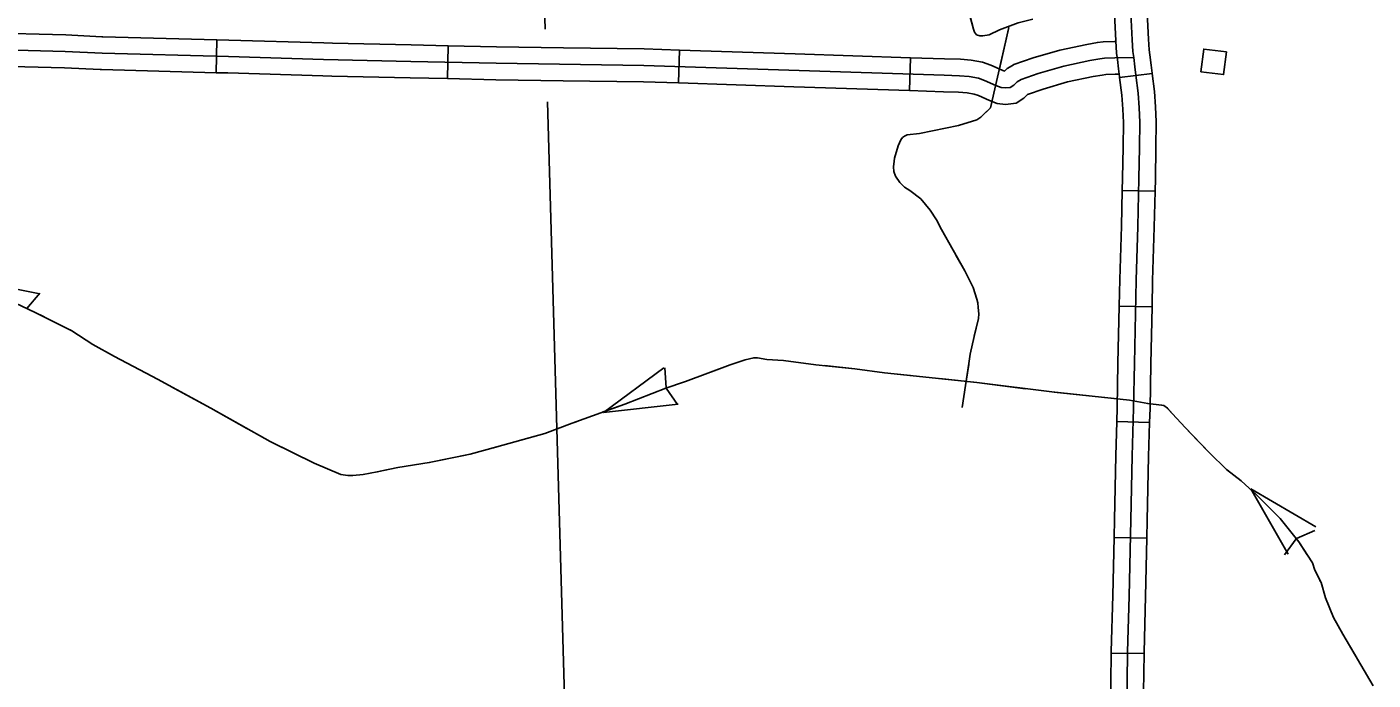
# Model space of a CAD drawing. Extents: x 1084508 to 1142749, y 1057638 to 1093403.
# Drawn here: x 1138976 to 1140906, y 1060532 to 1061467 of the extents above; entities that cross this region are included whole.
import ezdxf

# ---------------------------------------------------------------- set-up
doc = ezdxf.new("R2010")
doc.units = 0
for name, color, linetype in [('Level 32', 7, 'Continuous'), ('Level 43', 7, 'Continuous'), ('Level 45', 7, 'Continuous'), ('Level 5', 7, 'Continuous'), ('Level 56', 7, 'Continuous')]:
    doc.layers.add(name, color=color, linetype=linetype)

msp = doc.modelspace()

# ---------------------------------------------------------------- linework, layer by layer
at = {"layer": 'Level 32'}
for p, q in [((1140588.9, 1061401), (1140542.1, 1061395.2)), ((1140593.1, 1061232.1), (1140546, 1061233.2)), ((1140588.8, 1061066.5), (1140541.7, 1061067.5)), ((1140585.3, 1060900.6), (1140538.2, 1060902)), ((1140581.4, 1060735.1), (1140534.3, 1060736.1)), ((1140577.3, 1060569.6), (1140530.2, 1060570.3))]:
    msp.add_line(p, q, dxfattribs=at)
for points in [[(1140539.2, 1061420.7), (1140537.7, 1061429.8), (1140536.9, 1061447.7), (1140534.9, 1061486.3), (1140534.1, 1061552.7)], [(1140562.6, 1061423.6), (1140561.2, 1061432.2), (1140560.4, 1061448.8), (1140558.4, 1061487), (1140557.6, 1061553)], [(1140585.8, 1061427.3), (1140584.6, 1061434.6), (1140583.9, 1061450), (1140582, 1061487.8), (1140581.5, 1061529.6)], [(1140588.9, 1061401), (1140588.8, 1061401.2), (1140587.6, 1061412.8), (1140585.8, 1061427.3)], [(1140542.1, 1061395.2), (1140542.1, 1061395.8), (1140540.8, 1061407.5), (1140539.2, 1061420.7)], [(1140552.5, 1060487.6), (1140553.8, 1060572.3), (1140556, 1060652.1), (1140558.4, 1060761.4), (1140560.3, 1060852.4), (1140562.4, 1060921.3), (1140563.4, 1060985.2), (1140566.1, 1061104.9), (1140568.4, 1061181.5), (1140569.9, 1061250.3), (1140570.8, 1061294.9), (1140571.3, 1061330.9), (1140570.4, 1061351.4), (1140568.7, 1061372.4), (1140565.5, 1061398.5), (1140564.2, 1061410.1), (1140562.6, 1061423.6)], [(1140546, 1061233.2), (1140546.4, 1061250.8), (1140547.2, 1061295.3), (1140547.8, 1061330.6), (1140546.9, 1061349.9), (1140545.3, 1061369.9), (1140542.1, 1061395.2)], [(1140593.1, 1061232.1), (1140593.5, 1061249.8), (1140594.3, 1061294.5), (1140594.8, 1061331.3), (1140593.9, 1061352.9), (1140592.1, 1061374.8), (1140588.9, 1061401)], [(1140541.7, 1061067.5), (1140542.6, 1061105.6), (1140544.9, 1061182.1), (1140546, 1061233.2)], [(1140588.8, 1061066.5), (1140589.6, 1061104.3), (1140592, 1061180.8), (1140593.1, 1061232.1)], [(1140538.2, 1060902), (1140538.8, 1060921.8), (1140539.9, 1060985.7), (1140541.7, 1061067.5)], [(1140585.3, 1060900.6), (1140585.9, 1060920.8), (1140587, 1060984.8), (1140588.8, 1061066.5)], [(1140534.3, 1060736.1), (1140534.9, 1060761.9), (1140536.8, 1060853), (1140538.2, 1060902)], [(1140581.4, 1060735.1), (1140582, 1060760.9), (1140583.9, 1060851.8), (1140585.3, 1060900.6)], [(1140530.2, 1060570.3), (1140530.2, 1060572.8), (1140532.5, 1060652.7), (1140534.3, 1060736.1)], [(1140577.3, 1060569.6), (1140577.3, 1060571.8), (1140579.5, 1060651.5), (1140581.4, 1060735.1)], [(1140526.1, 1060404.7), (1140526.5, 1060433.1), (1140529, 1060488.3), (1140530.2, 1060570.3)], [(1140573.1, 1060403.9), (1140573.6, 1060431.7), (1140576, 1060486.9), (1140577.3, 1060569.6)]]:
    msp.add_lwpolyline(points, dxfattribs=at)
at = {"layer": 'Level 43'}
for p, q in [((1138889.4, 1061106.4), (1138995, 1061085.1)), ((1138995, 1061086), (1138976.3, 1061064.2)), ((1139802.5, 1060915.2), (1139889.3, 1060978.9)), ((1139890.4, 1060978.9), (1139892.5, 1060950.3)), ((1139908.7, 1060926.3), (1139892.6, 1060950)), ((1139802.5, 1060915.2), (1139909.5, 1060926.9)), ((1140730.5, 1060805.5), (1140783.9, 1060711.9)), ((1140730.5, 1060805.5), (1140823.5, 1060751.1)), ((1140778.5, 1060711), (1140795.5, 1060734.1)), ((1140822, 1060746), (1140795.8, 1060734.4))]:
    msp.add_line(p, q, dxfattribs=at)
for points in [[(1140396.7, 1061473.2), (1140370.1, 1061463.2), (1140355.4, 1061456), (1140346.4, 1061454.7), (1140341.9, 1061454.8), (1140337.4, 1061456.2), (1140334.4, 1061460), (1140332.8, 1061464.2), (1140322.5, 1061502.3)], [(1140417.9, 1061478.6), (1140396.7, 1061473.2), (1140370.1, 1061463.2), (1140355.4, 1061456), (1140346.4, 1061454.7), (1140341.9, 1061454.8), (1140337.4, 1061456.2), (1140334.4, 1061460), (1140332.8, 1061464.2), (1140325, 1061493.2)], [(1140316.7, 1060922.3), (1140326.4, 1060985.2), (1140328, 1060998.5), (1140333.7, 1061024), (1140340, 1061049.9), (1140340.3, 1061056.2), (1140339.5, 1061065.6), (1140339, 1061072.4), (1140337.7, 1061077.4), (1140332.2, 1061094.2), (1140320.4, 1061118), (1140287.1, 1061177.2), (1140280, 1061191.1), (1140270.6, 1061205), (1140257.3, 1061221), (1140241.8, 1061233.3), (1140234, 1061238), (1140227.1, 1061244.6), (1140221.1, 1061253.8), (1140218.8, 1061260.6), (1140218.2, 1061267.1), (1140219.8, 1061279.7), (1140225, 1061297), (1140228.7, 1061305.9), (1140231.3, 1061309.3), (1140234, 1061311.1), (1140237.9, 1061312.7), (1140255.4, 1061314.9), (1140311.2, 1061326.1), (1140337.8, 1061334.3), (1140343.3, 1061338), (1140357, 1061351.7), (1140383.6, 1061466.6)], [(1140369.9, 1061407.3), (1140383.6, 1061466.6)], [(1140235, 1061311.5), (1140237.9, 1061312.7), (1140255.4, 1061314.9), (1140311.2, 1061326.1), (1140337.8, 1061334.3), (1140343.3, 1061338), (1140351.9, 1061346.6)], [(1140287.3, 1061176.9), (1140287.1, 1061177.2), (1140280, 1061191.1), (1140270.6, 1061205), (1140257.3, 1061221), (1140241.8, 1061233.3), (1140234, 1061238), (1140227.1, 1061244.6), (1140221.1, 1061253.8), (1140218.8, 1061260.6), (1140218.2, 1061267.1), (1140219.2, 1061274.6)], [(1140333.8, 1061024.4), (1140340, 1061049.9), (1140340.3, 1061056.2), (1140339.5, 1061065.6), (1140339, 1061072.4), (1140337.7, 1061077.4), (1140332.2, 1061094.2), (1140320.4, 1061118), (1140307.6, 1061140.7)], [(1139001.1, 1061051.9), (1138988.3, 1061058.3), (1138939.7, 1061081.5), (1138892.3, 1061105)], [(1140905.5, 1060523.5), (1140862.4, 1060597.7), (1140848.7, 1060621.3), (1140837.4, 1060649.6), (1140830.9, 1060671.3), (1140822.2, 1060689.4), (1140818.6, 1060699.6), (1140799.1, 1060730), (1140772.3, 1060763.3), (1140740, 1060795.9), (1140716.5, 1060817.3), (1140695.5, 1060833.6), (1140670.9, 1060857.2), (1140636.1, 1060893.8), (1140618, 1060913.3), (1140610.7, 1060921.3), (1140605.7, 1060924.9), (1140602.4, 1060925.7), (1140582.5, 1060927.8), (1140556.4, 1060932.9), (1140445.2, 1060944.5), (1140337.7, 1060957.9), (1140205.1, 1060972), (1140162.7, 1060977.5), (1140107, 1060983.6), (1140060.6, 1060989.4), (1140036.7, 1060991.2), (1140023.3, 1060993.4), (1140017.9, 1060993.4), (1140005.6, 1060990.5), (1139984.2, 1060983.3), (1139920.1, 1060959.7), (1139891.9, 1060949.9), (1139833.2, 1060927.1), (1139757.5, 1060899.6), (1139718.4, 1060885.1), (1139649.9, 1060865.9), (1139611.5, 1060855.4), (1139552.9, 1060843.4), (1139508, 1060836.5), (1139478.3, 1060830), (1139458.3, 1060826.4), (1139443.5, 1060824.9), (1139436.3, 1060824.9), (1139426.1, 1060826.4), (1139388.1, 1060842.3), (1139324.7, 1060873.5), (1139240, 1060921.3), (1139163.2, 1060963), (1139147.3, 1060971.3), (1139102, 1060995.2), (1139070.5, 1061012.6), (1139040.8, 1061032.2), (1138988.3, 1061058.3), (1138939.7, 1061081.5)], [(1139146.1, 1060971.9), (1139102, 1060995.2), (1139070.5, 1061012.6), (1139040.8, 1061032.2), (1139038.2, 1061033.5)], [(1140078.2, 1060987.2), (1140060.6, 1060989.4), (1140036.7, 1060991.2), (1140023.3, 1060993.4), (1140017.9, 1060993.4), (1140005.6, 1060990.5), (1139984.2, 1060983.3), (1139957.6, 1060973.5)], [(1140322.5, 1060959.8), (1140326.2, 1060983.7)], [(1140242.8, 1060968), (1140205.1, 1060972), (1140162.7, 1060977.5), (1140119.3, 1060982.3)], [(1139291.4, 1060892.3), (1139240, 1060921.3), (1139182.7, 1060952.4)], [(1139918.7, 1060959.2), (1139891.9, 1060949.9), (1139833.2, 1060927.1), (1139802.2, 1060915.8)], [(1140407.5, 1060949.2), (1140337.7, 1060957.9), (1140284, 1060963.6)], [(1140534.3, 1060935.2), (1140448.6, 1060944.2)], [(1140653.9, 1060875), (1140636.1, 1060893.8), (1140618, 1060913.3), (1140611.5, 1060920.5)], [(1139763.3, 1060901.7), (1139757.5, 1060899.6), (1139718.4, 1060885.1), (1139704.6, 1060881.2)], [(1139441.7, 1060824.9), (1139436.3, 1060824.9), (1139426.1, 1060826.4), (1139388.1, 1060842.3), (1139327.6, 1060872.1)], [(1139704.6, 1060881.2), (1139649.9, 1060865.9), (1139644.8, 1060864.5)], [(1140698.2, 1060831.5), (1140695.5, 1060833.6), (1140670.9, 1060857.2), (1140653.9, 1060875)], [(1139604.7, 1060854), (1139552.9, 1060843.4), (1139508, 1060836.5), (1139482.6, 1060831)], [(1140811, 1060711.3), (1140799.1, 1060730), (1140772.3, 1060763.3), (1140740, 1060795.9), (1140730, 1060805)], [(1140882.8, 1060562.7), (1140862.4, 1060597.7), (1140848.7, 1060621.3), (1140837.4, 1060649.6), (1140830.9, 1060671.3), (1140829.4, 1060674.4)]]:
    msp.add_lwpolyline(points, dxfattribs=at)
at = {"layer": 'Level 45'}
for p, q in [((1139248.6, 1061449), (1139247.3, 1061401.9)), ((1139579.8, 1061440.6), (1139578.8, 1061393.5)), ((1139911.5, 1061434.2), (1139909.9, 1061387.2)), ((1140242.7, 1061423.4), (1140241.2, 1061376.3))]:
    msp.add_line(p, q, dxfattribs=at)
for points in [[(1139083.5, 1061453.4), (1139031.9, 1061456.1), (1138917.2, 1061458.9)], [(1139248.6, 1061449), (1139085.1, 1061453.3), (1139083.5, 1061453.4)], [(1139414.1, 1061444.2), (1139401.7, 1061444.5), (1139265.7, 1061448.6), (1139248.6, 1061449)], [(1140536.9, 1061446.7), (1140534.8, 1061446.7), (1140518.9, 1061446.2), (1140510.4, 1061445.2), (1140495.3, 1061442.5), (1140456.4, 1061434.3), (1140418.5, 1061423.4), (1140390.8, 1061413.5), (1140388.7, 1061412.2)], [(1140562.6, 1061423.6), (1140535.3, 1061423.2), (1140520.7, 1061422.7), (1140514, 1061421.9), (1140499.7, 1061419.4), (1140462.1, 1061411.4), (1140425.7, 1061401), (1140401, 1061392.2), (1140395.5, 1061388.8), (1140390.5, 1061384.2), (1140385.5, 1061380.9), (1140378.8, 1061380), (1140372.5, 1061380.9), (1140365, 1061383.8), (1140348.7, 1061390.9), (1140339.9, 1061394.3), (1140326.5, 1061396.4), (1140312.7, 1061397.6), (1140290.6, 1061398.2), (1139860.4, 1061412.3), (1139648.7, 1061415.5), (1139526.3, 1061418.2), (1139401.1, 1061420.9), (1139265, 1061425), (1139084.2, 1061429.8), (1139031, 1061432.5), (1138906.8, 1061435.6)], [(1139579.8, 1061440.6), (1139526.8, 1061441.7), (1139414.1, 1061444.2)], [(1139745.3, 1061437.6), (1139649.1, 1061439), (1139579.8, 1061440.6)], [(1139911.5, 1061434.2), (1139860.9, 1061435.9), (1139745.3, 1061437.6)], [(1140077.1, 1061428.8), (1139911.5, 1061434.2)], [(1140242.7, 1061423.4), (1140077.1, 1061428.8)], [(1139081.1, 1061406.4), (1139030.1, 1061409), (1138916.1, 1061411.8)], [(1140388.6, 1061412.2), (1140381.3, 1061407.7), (1140377.5, 1061404.2), (1140374, 1061405.6), (1140357.6, 1061412.7), (1140346, 1061417.1), (1140329.4, 1061419.7), (1140314.1, 1061421.1), (1140291.4, 1061421.8), (1140242.7, 1061423.4)], [(1139247.3, 1061401.9), (1139083.3, 1061406.3), (1139081.1, 1061406.4)], [(1139413.1, 1061397.1), (1139400.5, 1061397.4), (1139264.3, 1061401.5), (1139247.3, 1061401.9)], [(1139578.8, 1061393.5), (1139525.7, 1061394.7), (1139413.1, 1061397.1)], [(1139744.6, 1061390.5), (1139648.3, 1061391.9), (1139578.8, 1061393.5)], [(1139909.9, 1061387.2), (1139859.8, 1061388.8), (1139744.6, 1061390.5)], [(1140541.7, 1061399.7), (1140535.8, 1061399.6), (1140522.5, 1061399.2), (1140517.5, 1061398.6), (1140504.2, 1061396.3), (1140467.8, 1061388.6), (1140432.9, 1061378.5), (1140410.5, 1061370.6)], [(1140075.6, 1061381.7), (1139909.9, 1061387.2)], [(1140241.2, 1061376.3), (1140075.6, 1061381.7)], [(1140410.5, 1061370.6), (1140405.1, 1061365.6), (1140393.9, 1061358.2), (1140378.7, 1061356.3), (1140366.6, 1061357.9), (1140356, 1061362), (1140339.8, 1061369.1), (1140333.8, 1061371.4), (1140323.6, 1061373), (1140311.3, 1061374.1), (1140289.9, 1061374.7), (1140241.2, 1061376.3)]]:
    msp.add_lwpolyline(points, dxfattribs=at)
at = {"layer": 'Level 5'}
for points in [[(1139693.6, 1062321.5), (1139719.2, 1061464.5)], [(1139722.2, 1061360.1), (1139768.9, 1059738.7)]]:
    msp.add_lwpolyline(points, dxfattribs=at)
at = {"layer": 'Level 56'}
msp.add_lwpolyline([(1140658.8, 1061403.3), (1140662.8, 1061435.7), (1140695.3, 1061431.7), (1140691.3, 1061399.2)], close=True, dxfattribs=at)

doc.saveas('drawing.dxf')
